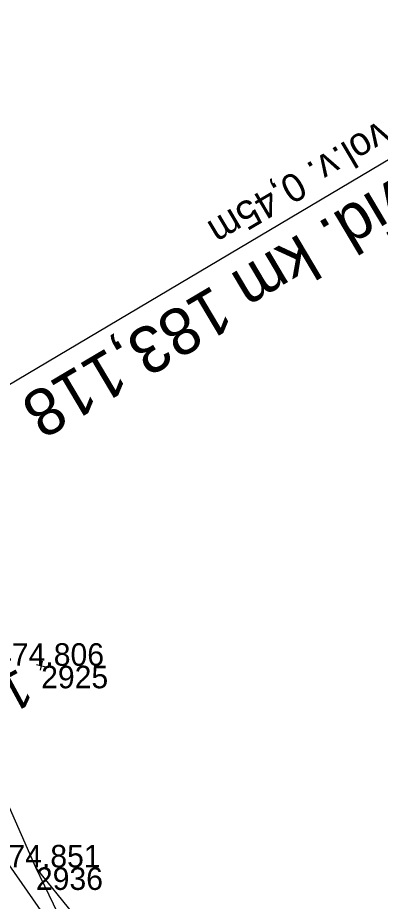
# Model space of a CAD drawing. Extents: x -1234191 to 23050, y -1290331 to -741191.
# Drawn here: x -865006.98 to -864987.67, y -1108838.85 to -1108791.75 of the extents above; entities that cross this region are included whole.
import ezdxf

# ---------------------------------------------------------------- set-up
doc = ezdxf.new("R2010")
doc.units = 0
for name, color, linetype in [('Vrstva 19', 7, 'Continuous'), ('Vrstva 48', 7, 'Continuous'), ('Vrstva 49', 7, 'Continuous'), ('Vrstva 53', 7, 'Continuous'), ('Vrstva 60', 7, 'Continuous'), ('Vrstva 61', 7, 'Continuous')]:
    doc.layers.add(name, color=color, linetype=linetype)

msp = doc.modelspace()

# ---------------------------------------------------------------- linework, layer by layer
at = {"layer": 'Vrstva 19'}
msp.add_line((-864978.299, -1108794.029), (-865021.298, -1108819.545), dxfattribs=at)
at = {"layer": 'Vrstva 49'}
for p, q in [((-865005.671, -1108826.051), (-865005.789, -1108826.537)), ((-865005.973, -1108826.235), (-865005.487, -1108826.353))]:
    msp.add_line(p, q, dxfattribs=at)
for points in [[(-864922.486, -1108976.357), (-864933.659, -1108962.115), (-864938.634, -1108952.392), (-864949.679, -1108931.061), (-864958.125, -1108919.01), (-864964.561, -1108908.241), (-864978.159, -1108886.692), (-864991.518, -1108864.898), (-865000.235, -1108850.621), (-865003.175, -1108842.938), (-865006.008, -1108837.042), (-865010.807, -1108826.157), (-865011.535, -1108817.068)], [(-864933.659, -1108962.115), (-864936.259, -1108951.257), (-864949.792, -1108925.289), (-864961.294, -1108905.954), (-864975.588, -1108885.527), (-864988.831, -1108864.038), (-865001.934, -1108842.094), (-865006.008, -1108837.042)]]:
    msp.add_lwpolyline(points, dxfattribs=at)
at = {"layer": 'Vrstva 53'}
msp.add_lwpolyline([(-865057.34, -1108498.15), (-865069.183, -1108569.747), (-865068.07, -1108616.67), (-865059.37, -1108656.3), (-865052.88, -1108676.84), (-865053.065, -1108701.544), (-865044.348, -1108751.804), (-865019.536, -1108819.552), (-865000.289, -1108847.197), (-864955.153, -1108918.201), (-864936.604, -1108950.317), (-864927.577, -1108982.214)], dxfattribs=at)
at = {"layer": 'Vrstva 60'}
for p, q in [((-865005.73, -1108826.294), (-865005.73, -1108826.294)), ((-865006.008, -1108837.042), (-865006.008, -1108837.042))]:
    msp.add_line(p, q, dxfattribs=at)

# ---------------------------------------------------------------- texts
at = {"layer": 'Vrstva 19'}
for s, height, p in [('sv. 0,90m  vol.v. 0,45m', 1.5, (-864979.248, -1108792.196)), ('evid. km 183,118', 2.5, (-864985.06, -1108799.144))]:
    msp.add_text(s, height=height, rotation=210.6849, dxfattribs=at).set_placement(p)
at = {"layer": 'Vrstva 48'}
msp.add_text('1,3', height=2, rotation=208.4348, dxfattribs=at).set_placement((-865006.912, -1108826.398))
at = {"layer": 'Vrstva 60'}
for s, p in [('2925', (-865005.73, -1108827.494)), ('2936', (-865006.008, -1108838.242))]:
    msp.add_text(s, height=1.2, dxfattribs=at).set_placement(p)
at = {"layer": 'Vrstva 61'}
for s, p in [('474.806', (-865008.182, -1108826.294)), ('474.851', (-865008.365, -1108837.042))]:
    msp.add_text(s, height=1.2, dxfattribs=at).set_placement(p)

doc.saveas('drawing.dxf')
